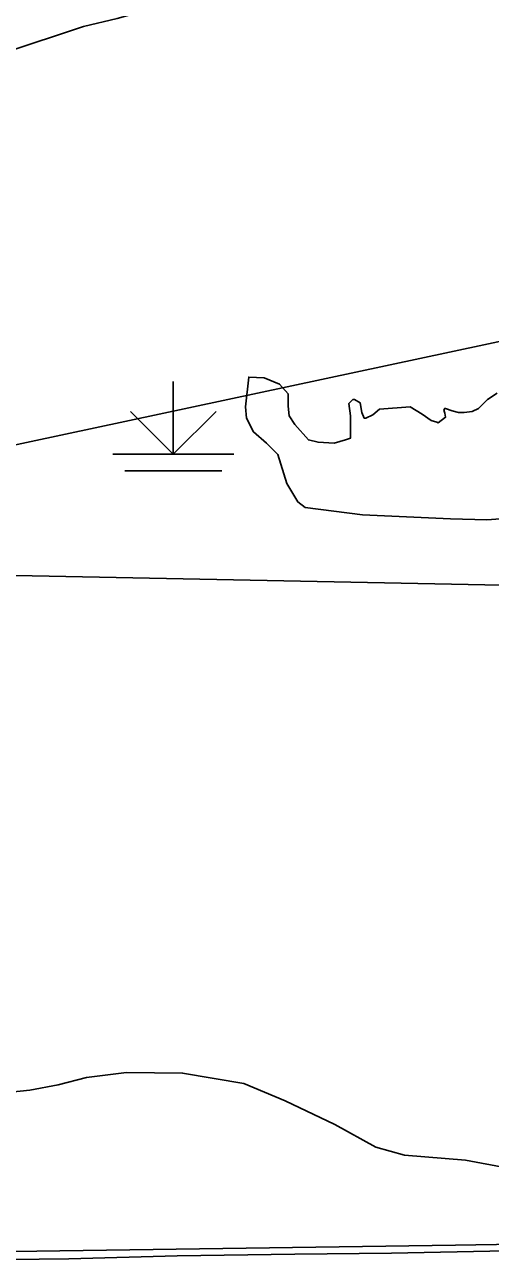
# Model space of a CAD drawing. Extents: x 1127717 to 1741049, y 2026793 to 2244711.
# Drawn here: x 1306398 to 1308320, y 2083231 to 2088324 of the extents above; entities that cross this region are included whole.
import ezdxf

# ---------------------------------------------------------------- set-up
doc = ezdxf.new("R2010")
doc.units = 0
for name, color, linetype in [('19', 7, 'Continuous'), ('35', 7, 'Continuous'), ('40', 7, 'Continuous'), ('44', 7, 'Continuous'), ('46', 7, 'Continuous'), ('5', 7, 'Continuous'), ('R_Draft', 7, 'Continuous')]:
    doc.layers.add(name, color=color, linetype=linetype)

msp = doc.modelspace()

# ---------------------------------------------------------------- linework, layer by layer
at = {"layer": '19'}
msp.add_lwpolyline([(1312255.1, 2089010.8), (1310357.6, 2088859), (1309306.5, 2088781.5), (1308606.2, 2088719.7), (1307945.5, 2088638.7), (1307541.7, 2088561.8), (1307070.6, 2088432.4), (1306780.5, 2088349.3), (1306640.9, 2088315.9), (1306313.4, 2088207.7), (1306074.1, 2088142.5), (1305924.1, 2088088.3), (1303467.8, 2087037.1), (1302422.6, 2086609.5), (1301880.7, 2086367.1), (1301528.4, 2086218.6), (1301279.8, 2086103.7), (1300726.7, 2085889.1), (1299796.4, 2085572.9)], dxfattribs=at)
at = {"layer": '35'}
for points in [[(1308361.3, 2086283.5), (1308304.7, 2086280.2), (1308155, 2086283.5), (1307792.3, 2086300.2), (1307556, 2086330.1), (1307526, 2086353.4), (1307479.5, 2086430), (1307442.9, 2086549.8), (1307396.3, 2086596.4), (1307343, 2086643), (1307313.1, 2086699.6), (1307309.8, 2086746.2), (1307323.1, 2086869.4), (1307386.3, 2086866.1), (1307449.5, 2086839.5), (1307486.1, 2086799.5), (1307486.1, 2086749.6), (1307489.4, 2086709.6), (1307512.7, 2086673), (1307569.3, 2086609.8), (1307609.2, 2086599.8), (1307675.8, 2086596.4), (1307722.4, 2086609.8), (1307742.3, 2086616.4), (1307742.3, 2086656.4), (1307742.3, 2086709.6), (1307735.7, 2086759.6), (1307752.3, 2086776.2), (1307759, 2086776.2), (1307782.3, 2086762.9), (1307788.9, 2086722.9), (1307798.9, 2086699.6), (1307805.6, 2086699.6), (1307835.5, 2086713), (1307862.1, 2086736.3), (1307988.6, 2086746.2), (1308038.5, 2086716.3), (1308075.1, 2086689.7), (1308098.4, 2086683), (1308105, 2086679.7), (1308135, 2086703), (1308131.7, 2086719.6), (1308128.3, 2086732.9), (1308131.7, 2086739.6), (1308135, 2086739.6), (1308161.6, 2086729.6), (1308188.2, 2086722.9), (1308211.5, 2086722.9), (1308244.8, 2086726.3), (1308271.4, 2086739.6), (1308308, 2086776.2), (1308348, 2086802.8)], [(1306179.1, 2083900.5), (1306418.8, 2083924.8), (1306536.9, 2083947.4), (1306653.4, 2083977), (1306818.5, 2083997.8), (1307049.5, 2083996.1), (1307303.1, 2083952.6), (1307473.3, 2083881.4), (1307678.3, 2083784.1), (1307846.8, 2083690.2), (1307964.9, 2083657.2), (1308216.8, 2083636.4), (1308387, 2083605.1)]]:
    msp.add_lwpolyline(points, dxfattribs=at)
at = {"layer": '40'}
msp.add_lwpolyline([(1292129.8, 2082994.1), (1294341.2, 2083048.4), (1298732.7, 2083118.8), (1302323, 2083195.6), (1305294.2, 2083244.4), (1308175.8, 2083286), (1312220.9, 2083352)], dxfattribs=at)
at = {"layer": '44'}
for p, q in [((1307011.5, 2086850.5), (1307011.5, 2086550.5)), ((1307011.5, 2086550.5), (1306834.7, 2086727.3)), ((1307011.5, 2086550.5), (1307188.2, 2086727.3)), ((1306761.5, 2086550.5), (1307261.5, 2086550.5)), ((1306811.5, 2086482.4), (1307211.5, 2086482.4))]:
    msp.add_line(p, q, dxfattribs=at)
at = {"layer": '46'}
msp.add_lwpolyline([(1303873.4, 2083178.3), (1304071.9, 2083184.9), (1304797.4, 2083198.3), (1305234.3, 2083205), (1305966.4, 2083221.7), (1306579.9, 2083228.3), (1307026.9, 2083241.7), (1307512.4, 2083248.4), (1307912.3, 2083251.7), (1308858.1, 2083271.7), (1309422.1, 2083278.4), (1310069.2, 2083291.8), (1310494.7, 2083298.4)], dxfattribs=at)
at = {"layer": '5'}
msp.add_lwpolyline([(1308436.5, 2086008.2), (1305182.4, 2086073.8)], dxfattribs=at)
at = {"layer": 'R_Draft'}
msp.add_line((1313991.9, 2088215.8), (1273628.6, 2079616.8), dxfattribs=at)

doc.saveas('drawing.dxf')
